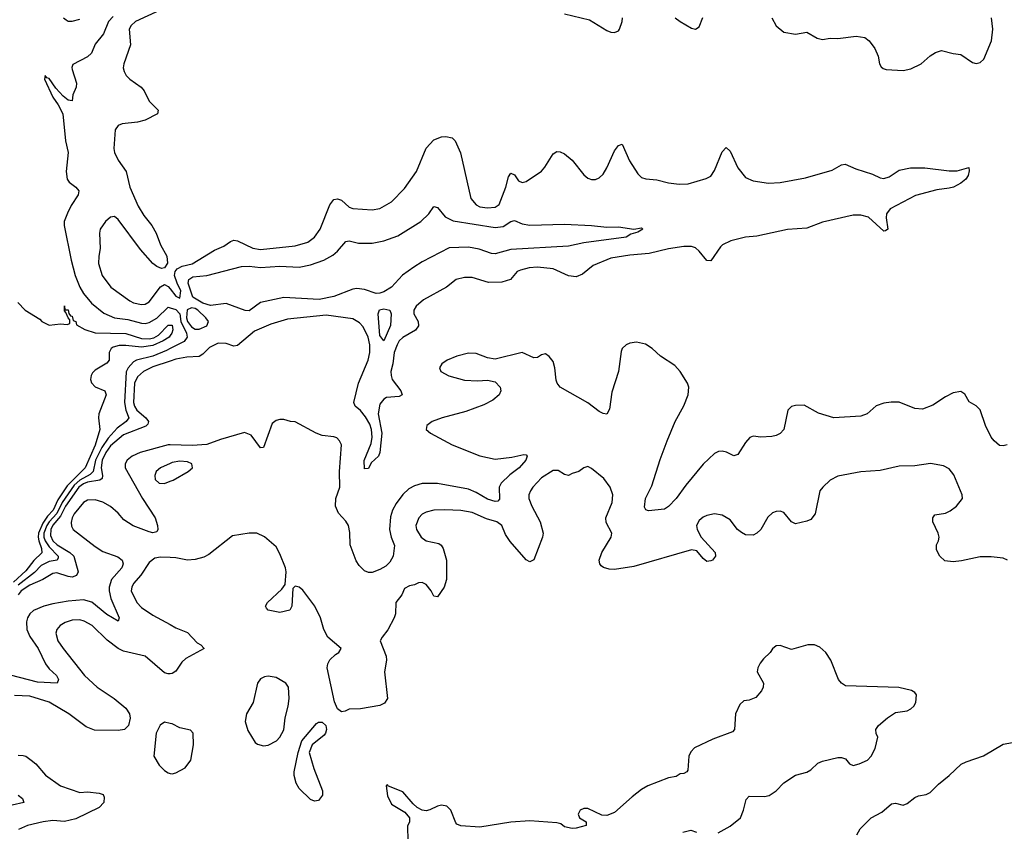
# Model space of a CAD drawing. Header units: inches. Extents: x 1694797 to 1849917, y 907313 to 1017959.
# Tile 540 of 656: x 1779218 to 1784336, y 1004540 to 1008760. Entities that reach past the tile are written whole.
import ezdxf

# ---------------------------------------------------------------- set-up
doc = ezdxf.new("R2010")
doc.units = ezdxf.units.IN
doc.header["$MEASUREMENT"] = 0
doc.layers.add('B7070', color=7, linetype='Continuous')
doc.layers.add('B7080', color=7, linetype='Continuous')

msp = doc.modelspace()

# ---------------------------------------------------------------- linework, layer by layer
at = {"layer": 'B7070', "color": 5}
for points, elevation in [([(1779990, 1008829.4), (1779819.7, 1008750), (1779796.6, 1008730), (1779786.7, 1008710), (1779792.9, 1008630), (1779759.3, 1008530), (1779755.5, 1008510), (1779760.5, 1008490), (1779770.5, 1008470), (1779790.5, 1008450), (1779848.5, 1008410), (1779864.9, 1008390), (1779890, 1008336.4), (1779938, 1008290), (1779934, 1008270), (1779870, 1008237.4), (1779830, 1008227.5), (1779750, 1008218.5), (1779729, 1008210), (1779713.2, 1008186.8), (1779706.8, 1008090), (1779710.2, 1008070), (1779729.3, 1008030), (1779771.5, 1007970), (1779790.8, 1007890), (1779833.9, 1007790), (1779862.6, 1007742.6), (1779904.8, 1007690), (1779927.1, 1007650), (1779948.7, 1007588.7), (1779982.4, 1007530), (1779985.1, 1007494.9), (1779970.4, 1007469.6), (1779954.2, 1007465.8), (1779930, 1007476.4), (1779910, 1007491.7), (1779845.7, 1007565.7), (1779730, 1007721), (1779710, 1007736.5), (1779690, 1007733.7), (1779663.8, 1007710), (1779636.1, 1007670), (1779632.6, 1007650), (1779636.1, 1007570), (1779628.2, 1007530), (1779627.3, 1007492.7), (1779646, 1007430), (1779691.8, 1007370), (1779790, 1007298.2), (1779810, 1007288.5), (1779850, 1007279.5), (1779870, 1007281.6), (1779890, 1007292.2), (1779950, 1007370.2), (1779970, 1007383.9), (1779990, 1007373.1), (1780000, 1007360.4)], 580), ([(1779703.6, 1008776.4), (1779679.5, 1008750), (1779653.1, 1008686.9), (1779610, 1008633.5), (1779590, 1008586.2), (1779570, 1008567.3), (1779493.5, 1008526.5), (1779488.1, 1008511.9), (1779490, 1008501), (1779513, 1008430), (1779511, 1008409), (1779494.6, 1008370), (1779490, 1008338), (1779470, 1008342), (1779443.1, 1008363.1), (1779404.6, 1008404.6), (1779370, 1008453.5), (1779358.3, 1008458.3), (1779350, 1008469.3), (1779346.8, 1008450), (1779390, 1008357.4), (1779417.8, 1008317.8), (1779442, 1008270), (1779455.6, 1008130), (1779468.8, 1008070), (1779458.3, 1007970), (1779464.2, 1007930), (1779474.4, 1007914.4), (1779510, 1007888.5), (1779525.7, 1007870), (1779521.2, 1007850), (1779485.5, 1007794.5), (1779466.4, 1007753.6), (1779449.6, 1007710), (1779449.6, 1007690), (1779484.4, 1007510), (1779505.7, 1007430), (1779530.1, 1007370), (1779550, 1007336.3), (1779590, 1007286.4), (1779654.7, 1007234.7), (1779710, 1007209.2), (1779780.5, 1007200.5), (1779850, 1007181.5), (1779870, 1007181), (1779890, 1007185.1), (1779930, 1007207.6), (1779990, 1007264.7), (1780000, 1007261.7)], 560), ([(1779445.9, 1008770), (1779458.6, 1008758.6), (1779470, 1008752.8), (1779490, 1008752.7), (1779530, 1008762.8)], 560), ([(1779208.7, 1007290), (1779246.4, 1007250), (1779322.2, 1007202.2), (1779332.7, 1007190), (1779370, 1007172.4), (1779430, 1007179.3), (1779464, 1007176), (1779479, 1007181), (1779479, 1007199), (1779468.7, 1007210), (1779458, 1007238), (1779450, 1007246), (1779450, 1007272), (1779451.6, 1007251.6), (1779470, 1007250.8), (1779473.2, 1007233.2), (1779481, 1007221), (1779490, 1007218), (1779496, 1007196), (1779510, 1007190.7), (1779513.2, 1007173.2), (1779556.4, 1007150), (1779610, 1007131.4), (1779770, 1007129.1), (1779850, 1007102.9), (1779890, 1007100.4), (1779914.1, 1007105.9), (1779939.9, 1007120.1), (1779990, 1007172), (1780000, 1007171.6)], 540), ([(1780000, 1007117.5), (1779994.5, 1007110), (1779964.2, 1007090), (1779910, 1007066.4), (1779850, 1007056.7), (1779770, 1007066), (1779734.3, 1007065.7), (1779703, 1007057), (1779693.2, 1007050), (1779683.2, 1007030), (1779682.2, 1006990), (1779670, 1006974.8), (1779610, 1006938.5), (1779596.1, 1006923.9), (1779588.3, 1006910), (1779585.6, 1006890), (1779591.6, 1006871.6), (1779610, 1006851.4), (1779660.5, 1006830), (1779666.4, 1006810), (1779629.2, 1006710), (1779627.3, 1006690), (1779634.1, 1006630), (1779610, 1006548.5), (1779557.6, 1006430), (1779464.4, 1006335.6), (1779416, 1006264), (1779391.5, 1006210), (1779362.1, 1006177.9), (1779338.2, 1006141.8), (1779316, 1006090), (1779314.1, 1006070), (1779316.6, 1006050), (1779331.4, 1006010), (1779332.2, 1005987.8), (1779291.1, 1005948.9), (1779250, 1005895), (1779185.2, 1005834.8)], 540), ([(1780000, 1007050.4), (1779979.9, 1007040.1), (1779910, 1007011), (1779824.6, 1006990), (1779810, 1006981.1), (1779781.8, 1006950), (1779771, 1006929), (1779763, 1006770), (1779769.2, 1006729.2), (1779785.4, 1006690), (1779770.2, 1006670), (1779723.6, 1006636.4), (1779676.6, 1006583.4), (1779644.6, 1006535.4), (1779611.9, 1006470), (1779598.9, 1006410), (1779583.9, 1006396.1), (1779530, 1006366.1), (1779501, 1006339), (1779438.4, 1006250), (1779410, 1006191.7), (1779370, 1006150), (1779358, 1006130), (1779343.7, 1006090), (1779343.8, 1006070), (1779350, 1006050.1), (1779370, 1006018.7), (1779418.3, 1005970), (1779418.2, 1005961.8), (1779412.4, 1005950), (1779370, 1005942.1), (1779330, 1005922.4), (1779294.5, 1005885.5), (1779210, 1005819.4)], 560), ([(1780000, 1006984.5), (1779910, 1006955.1), (1779861.3, 1006930), (1779830, 1006902.5), (1779814.5, 1006870), (1779809.8, 1006770), (1779814.7, 1006750), (1779826.9, 1006730), (1779872.9, 1006690), (1779887.8, 1006670), (1779882.8, 1006657.2), (1779872.8, 1006647.2), (1779758, 1006602), (1779690, 1006545), (1779665.2, 1006510), (1779646.1, 1006470), (1779641.1, 1006430), (1779647.9, 1006390), (1779645.9, 1006374.1), (1779634.5, 1006365.5), (1779570, 1006354.6), (1779550, 1006347), (1779525.7, 1006330), (1779455.2, 1006230), (1779430, 1006178.4), (1779390, 1006132.3), (1779378.9, 1006110), (1779377.3, 1006077.3), (1779389.6, 1006049.7), (1779412.7, 1006030), (1779478.8, 1005990), (1779498.3, 1005970), (1779520.9, 1005890), (1779512.8, 1005870), (1779490, 1005862.2), (1779470, 1005864.1), (1779410, 1005883.1), (1779390, 1005879.7), (1779337.5, 1005850), (1779270, 1005820.3), (1779225.2, 1005790), (1779210.3, 1005769.7)], 580), ([(1780000, 1006549.2), (1779990, 1006549.5), (1779843.6, 1006510), (1779802.7, 1006490), (1779776.8, 1006470), (1779765.5, 1006450), (1779766.5, 1006430), (1779856.6, 1006270), (1779921.3, 1006170), (1779934.3, 1006130), (1779934.8, 1006110), (1779930, 1006097.6), (1779910, 1006092.5), (1779890, 1006096.6), (1779807.8, 1006127.8), (1779759.4, 1006159.4), (1779730, 1006194), (1779690, 1006228.9), (1779650, 1006251.9), (1779610, 1006263.8), (1779570, 1006262.1), (1779550, 1006249.9), (1779501.4, 1006190), (1779490.7, 1006170), (1779485.8, 1006145.8), (1779486.7, 1006126.7), (1779494.8, 1006110), (1779610, 1006020.1), (1779650, 1005995), (1779727.3, 1005967.3), (1779750.1, 1005950), (1779755.4, 1005930), (1779747.8, 1005910), (1779695.5, 1005850), (1779681.8, 1005810), (1779681.8, 1005790), (1779690.8, 1005750.8), (1779735.3, 1005650), (1779730, 1005633.2), (1779670, 1005666.5), (1779592.2, 1005732.2), (1779550, 1005744.3), (1779470, 1005736.6), (1779390, 1005722.6), (1779342.6, 1005710), (1779290, 1005688.6), (1779270, 1005671.2), (1779258.3, 1005650), (1779252.3, 1005630), (1779254.1, 1005590), (1779270, 1005553), (1779313.6, 1005490), (1779351.9, 1005410), (1779370, 1005385.1), (1779409.3, 1005350), (1779419.7, 1005330), (1779412.2, 1005310), (1779310, 1005315), (1779170, 1005351.7)], 620), ([(1780000, 1006452.7), (1779948.9, 1006430), (1779926.7, 1006410), (1779919.2, 1006390), (1779922.6, 1006370), (1779942.4, 1006350), (1779970, 1006348.8), (1780000, 1006360.1)], 640), ([(1780000, 1005963.1), (1779950, 1005964.9), (1779919.4, 1005960.6), (1779890, 1005937.7), (1779848, 1005872), (1779810, 1005828.3), (1779799.8, 1005810), (1779797.5, 1005790), (1779827.1, 1005730), (1779850, 1005703.5), (1779910, 1005663), (1780000, 1005614.6)], 640), ([(1780000, 1005359.5), (1779990, 1005358.7), (1779970, 1005363.5), (1779869.9, 1005449.9), (1779757.3, 1005477.3), (1779729.9, 1005489.9), (1779673, 1005533), (1779593.8, 1005610), (1779553.4, 1005633.4), (1779530, 1005639.5), (1779490, 1005637.7), (1779454.2, 1005625.8), (1779427.4, 1005610), (1779410.3, 1005590), (1779404.7, 1005570), (1779416.5, 1005530), (1779443.9, 1005490), (1779553.8, 1005350), (1779620.7, 1005290), (1779707.9, 1005230), (1779770, 1005179.6), (1779788.3, 1005150), (1779791.7, 1005128.3), (1779782.8, 1005090), (1779762, 1005070), (1779730, 1005064.2), (1779606.4, 1005066.4), (1779562.6, 1005082.6), (1779472.5, 1005150), (1779370, 1005212.1), (1779270, 1005242.5), (1779190, 1005246.3)], 640), ([(1780000, 1005100.9), (1779970, 1005107.6), (1779948.2, 1005091.8), (1779926.9, 1005050), (1779915.5, 1004930), (1779943.4, 1004883.4), (1779970, 1004856.3), (1779990, 1004844), (1780000, 1004841.4)], 660), ([(1779210, 1004935.2), (1779234.9, 1004934.9), (1779250, 1004930.2), (1779277.4, 1004910), (1779302, 1004890), (1779351.6, 1004831.5), (1779430, 1004777), (1779530, 1004742.3), (1779570, 1004745), (1779630, 1004738.8), (1779650.9, 1004730.9), (1779657.5, 1004717.5), (1779655, 1004690), (1779630, 1004663.5), (1779510, 1004604.5), (1779450, 1004591.4), (1779390, 1004595.7), (1779338.8, 1004590), (1779257.3, 1004570), (1779210.7, 1004550)], 640), ([(1779210, 1004727.7), (1779233, 1004710), (1779238.8, 1004690), (1779118.1, 1004661.9)], 620)]:
    msp.add_lwpolyline(points, dxfattribs=dict(at, elevation=elevation))
at = {"layer": 'B7080', "color": 5}
for points, elevation in [([(1782050.3, 1008790.3), (1782179, 1008759), (1782270, 1008704.4), (1782290, 1008694.9), (1782310, 1008692.7), (1782330, 1008702), (1782335.1, 1008710), (1782349.7, 1008750), (1782351.6, 1008770)], 620), ([(1782625.5, 1008770), (1782650.3, 1008750.3), (1782710, 1008715.5), (1782730, 1008710.7), (1782750, 1008722.8), (1782768.6, 1008771.4)], 620), ([(1783127.6, 1008770), (1783150, 1008728), (1783190, 1008694.4), (1783250, 1008685.3), (1783310, 1008694.4), (1783363.4, 1008663.4), (1783390, 1008657.4), (1783430, 1008663.6), (1783470, 1008661.7), (1783564.9, 1008675.1), (1783610, 1008667.4), (1783633.1, 1008650), (1783662.3, 1008610), (1783680.3, 1008570), (1783687.6, 1008530), (1783694.9, 1008514.9), (1783706, 1008506), (1783721.6, 1008501.6), (1783810, 1008495.4), (1783850, 1008505), (1783903.5, 1008530), (1783950, 1008571.7), (1783978.4, 1008590), (1784010, 1008599.6), (1784070, 1008583.7), (1784110, 1008578.7), (1784170, 1008538), (1784190, 1008531.4), (1784210, 1008536.9), (1784230, 1008554.3), (1784269.9, 1008650.1), (1784276.6, 1008710), (1784268.4, 1008770)], 620), ([(1780000, 1007360.4), (1780030, 1007322), (1780050, 1007311.8), (1780055.2, 1007350), (1780035.4, 1007390), (1780023.1, 1007430), (1780026.6, 1007450), (1780035.5, 1007464.5), (1780061.4, 1007478.6), (1780114.7, 1007490), (1780230, 1007561), (1780278.4, 1007581.6), (1780313, 1007607), (1780330, 1007612.8), (1780350, 1007610.1), (1780430, 1007571.4), (1780470, 1007565.2), (1780650, 1007583.5), (1780716.1, 1007603.9), (1780749.8, 1007630), (1780779.8, 1007670), (1780830, 1007798), (1780850, 1007824.4), (1780870, 1007829.1), (1780890, 1007820.8), (1780930, 1007784.9), (1780950, 1007777.8), (1781050, 1007771.2), (1781090, 1007779.1), (1781150, 1007812.8), (1781218.5, 1007881.5), (1781279.8, 1007970), (1781330, 1008092.4), (1781370, 1008134.9), (1781410, 1008150.3), (1781432.2, 1008152.2), (1781466.4, 1008146.4), (1781482, 1008130), (1781508.2, 1008068.2), (1781562.8, 1007830), (1781590, 1007797.4), (1781610, 1007787.5), (1781650, 1007781), (1781690, 1007784.8), (1781710, 1007799.7), (1781743.9, 1007890), (1781757.7, 1007942.3), (1781770, 1007962), (1781790, 1007953.4), (1781810, 1007921.3), (1781830, 1007913.7), (1781850, 1007918.7), (1781930, 1007972), (1781947.3, 1007992.7), (1781990, 1008063.1), (1782010, 1008074.3), (1782027, 1008073), (1782050, 1008062.3), (1782089.4, 1008029.4), (1782150, 1007953.7), (1782170, 1007935.3), (1782190, 1007928.5), (1782210, 1007928.7), (1782230, 1007937.6), (1782250, 1007957.1), (1782269.7, 1007990), (1782310, 1008078.7), (1782330, 1008105.3), (1782350, 1008112.4), (1782387, 1008027), (1782430, 1007958.7), (1782450, 1007939.6), (1782472.4, 1007932.4), (1782530, 1007927.2), (1782590, 1007911.6), (1782645.5, 1007905.5), (1782692.6, 1007907.4), (1782786.1, 1007933.9), (1782810, 1007946.5), (1782830, 1007976.4), (1782870, 1008072.7), (1782890, 1008095.5), (1782910, 1008076.4), (1782950.2, 1007990), (1782990, 1007940.2), (1783030, 1007922.6), (1783109.5, 1007909.4), (1783170, 1007913.4), (1783302.5, 1007937.5), (1783441.6, 1007978.4), (1783490, 1008005.3), (1783508.1, 1008008.1), (1783564.6, 1007984.6), (1783650, 1007957.3), (1783690, 1007937.7), (1783710, 1007933.7), (1783737.6, 1007942.4), (1783790, 1007977.8), (1783848.7, 1007990), (1783922, 1007990), (1784050, 1007973.4), (1784090, 1007974.9), (1784150.9, 1007990.9), (1784153.4, 1007973.4), (1784147.7, 1007950), (1784135.8, 1007930), (1784110.3, 1007910), (1784071.6, 1007890), (1784050, 1007884), (1783985.3, 1007874.7), (1783873.4, 1007846.6), (1783742.7, 1007777.3), (1783723.2, 1007750), (1783721.7, 1007730), (1783731.1, 1007670), (1783717.5, 1007662.5), (1783710, 1007661.2), (1783630, 1007732.8), (1783590, 1007744.5), (1783550, 1007744.4), (1783390, 1007707.5), (1783310, 1007675.9), (1783208.7, 1007668.7), (1783050, 1007635.2), (1782990, 1007628.4), (1782914, 1007610), (1782871.5, 1007590), (1782860.4, 1007579.6), (1782810, 1007506), (1782790, 1007507.1), (1782750, 1007555.8), (1782730, 1007573.3), (1782710, 1007579.9), (1782670, 1007580.7), (1782590, 1007569.3), (1782490, 1007543.7), (1782390, 1007536.2), (1782290, 1007520.6), (1782198.8, 1007481.2), (1782143.5, 1007436.5), (1782110, 1007422.4), (1782070, 1007428.4), (1781990, 1007464.7), (1781910, 1007472.5), (1781866, 1007470), (1781821.5, 1007458.5), (1781803.7, 1007450), (1781768.5, 1007410), (1781724.6, 1007395.4), (1781654.4, 1007394.4), (1781570, 1007419.5), (1781530, 1007419.5), (1781486, 1007410), (1781435.5, 1007370), (1781317.2, 1007302.8), (1781279.3, 1007270), (1781266.3, 1007250), (1781266.1, 1007230), (1781289.5, 1007190), (1781291.3, 1007168.7), (1781274.3, 1007145.7), (1781210, 1007108.4), (1781190.4, 1007089.7), (1781179.3, 1007070), (1781164.9, 1007030), (1781158, 1006970), (1781147.1, 1006930), (1781147.9, 1006910), (1781154, 1006890), (1781198, 1006830), (1781206.5, 1006810), (1781190, 1006800.9), (1781124.8, 1006795.2), (1781110, 1006787.4), (1781090, 1006760.3), (1781081.5, 1006710), (1781099.7, 1006610), (1781090.2, 1006509.8), (1781083.1, 1006490), (1781043.9, 1006456.1), (1781030, 1006426), (1781010, 1006425.1), (1781008.5, 1006468.5), (1781044, 1006556), (1781049.1, 1006590), (1781046.3, 1006630), (1781037.1, 1006657.1), (1781015, 1006695), (1780990, 1006727.2), (1780961.6, 1006750), (1780954.3, 1006770), (1780978.5, 1006870), (1781028.7, 1006990), (1781036.9, 1007030), (1781037.9, 1007070), (1781029.7, 1007110), (1781002.2, 1007162.2), (1780984.2, 1007184.2), (1780950, 1007204.7), (1780810, 1007223), (1780610, 1007202.6), (1780523.1, 1007176.9), (1780438.9, 1007141.1), (1780350, 1007066.1), (1780330, 1007062.5), (1780290, 1007077), (1780250, 1007078.8), (1780204.6, 1007055.4), (1780170, 1007020.4), (1780150.9, 1007009.1), (1780086, 1007006), (1780030, 1006994.3), (1780000, 1006984.5)], 580), ([(1780000, 1007261.7), (1780030, 1007252.5), (1780050.4, 1007230.4), (1780055, 1007190), (1780083.8, 1007130), (1780087.9, 1007110), (1780072.4, 1007087.6), (1780000, 1007050.4)], 560), ([(1780000, 1007171.6), (1780010, 1007171.1), (1780013.3, 1007146.7), (1780009.2, 1007130), (1780000, 1007117.5)], 540), ([(1784351.3, 1006548.7), (1784330, 1006543.9), (1784310, 1006546.6), (1784282.7, 1006570), (1784267.6, 1006590), (1784237.2, 1006650), (1784210, 1006731.8), (1784190, 1006751.6), (1784153.4, 1006773.4), (1784130, 1006813.2), (1784110, 1006826), (1784070, 1006819.5), (1784030, 1006799.5), (1783964.8, 1006755.2), (1783910, 1006734.7), (1783870, 1006738.7), (1783790, 1006771.6), (1783748.1, 1006771.9), (1783710, 1006767), (1783670, 1006751.8), (1783622.8, 1006710), (1783590, 1006698.4), (1783450, 1006689.6), (1783370, 1006714.7), (1783295.3, 1006755.3), (1783250, 1006754), (1783230, 1006749.3), (1783210.4, 1006729.6), (1783190.4, 1006630), (1783170, 1006609.2), (1783150, 1006598), (1783126.7, 1006593.3), (1783070, 1006589.7), (1783030, 1006594.3), (1783012.8, 1006587.2), (1782990, 1006561.6), (1782950, 1006498.4), (1782930, 1006491.6), (1782891.6, 1006511.6), (1782870, 1006516.8), (1782850, 1006515.6), (1782830, 1006505.3), (1782770, 1006449.8), (1782679.7, 1006340.3), (1782630, 1006270.9), (1782590, 1006228.3), (1782570, 1006214.3), (1782486.2, 1006206.2), (1782472, 1006212), (1782465.8, 1006225.8), (1782471.2, 1006270), (1782504.2, 1006335.8), (1782546.4, 1006473.6), (1782583.4, 1006570), (1782625.4, 1006670), (1782670, 1006753.1), (1782692.2, 1006810), (1782695.4, 1006850), (1782689.8, 1006870), (1782650, 1006931.6), (1782622.8, 1006962.8), (1782549.4, 1007010), (1782504.5, 1007050), (1782470, 1007073.5), (1782423.3, 1007083.3), (1782390, 1007078), (1782370, 1007069.6), (1782349.3, 1007050.7), (1782344.5, 1007035.5), (1782330.2, 1006930), (1782296.1, 1006823.9), (1782284.3, 1006735.7), (1782270, 1006709.7), (1782250, 1006712.2), (1782230, 1006723.5), (1782170, 1006767.3), (1782026.4, 1006850), (1782011.6, 1006870), (1782006.5, 1006886.5), (1781999.8, 1006950), (1781990, 1006982), (1781970, 1007008), (1781950, 1007022.6), (1781930, 1007018.3), (1781910, 1007003.8), (1781890, 1007001.6), (1781830, 1007029), (1781690, 1006995.7), (1781650, 1007001.8), (1781590, 1007024), (1781550, 1007026.8), (1781490, 1007009.8), (1781440.3, 1006990), (1781411.7, 1006970), (1781400.3, 1006950), (1781407.4, 1006930), (1781447.7, 1006907.7), (1781530, 1006885.8), (1781597.3, 1006882.7), (1781650, 1006886), (1781690, 1006876.8), (1781715.8, 1006850), (1781718.7, 1006830), (1781709.4, 1006810), (1781677.5, 1006782.5), (1781630, 1006756.9), (1781537.1, 1006722.9), (1781414.4, 1006690), (1781362, 1006670), (1781333.4, 1006650), (1781330.3, 1006630), (1781352.9, 1006610), (1781465, 1006550), (1781610, 1006491.6), (1781690, 1006475.5), (1781775, 1006485), (1781838.5, 1006498.5), (1781850, 1006497.1), (1781855.3, 1006490), (1781848.7, 1006470), (1781814.7, 1006430), (1781766.1, 1006393.9), (1781720.9, 1006350), (1781710.1, 1006330), (1781712.5, 1006267.5), (1781703, 1006257), (1781690, 1006254.5), (1781650, 1006267.1), (1781590, 1006301.9), (1781550, 1006318.4), (1781390, 1006348.1), (1781310, 1006347.7), (1781270, 1006337), (1781239.8, 1006320.2), (1781210, 1006291.9), (1781175.3, 1006244.7), (1781156.2, 1006210), (1781145, 1006175), (1781140.1, 1006110), (1781149.1, 1006070), (1781166.5, 1006026.5), (1781158.3, 1005970), (1781140.9, 1005939.1), (1781121.2, 1005918.8), (1781090, 1005900.8), (1781050, 1005885.9), (1781030, 1005885.8), (1781010, 1005894.5), (1780981.7, 1005921.7), (1780966.6, 1005946.6), (1780936.1, 1006030), (1780934.3, 1006094.3), (1780927.3, 1006130), (1780913.4, 1006153.4), (1780874.2, 1006194.2), (1780858.4, 1006230), (1780860.2, 1006270), (1780881.5, 1006330), (1780880.4, 1006410), (1780889.7, 1006549.7), (1780880.5, 1006570), (1780865.3, 1006585.3), (1780850, 1006591.8), (1780790, 1006597.6), (1780759, 1006610), (1780650, 1006669.4), (1780626, 1006670), (1780590, 1006681.2), (1780570, 1006680.9), (1780550, 1006676), (1780530, 1006661.2), (1780484.9, 1006535.1), (1780470, 1006533.3), (1780420, 1006600), (1780385.8, 1006614.2), (1780262.2, 1006577.8), (1780190, 1006550.9), (1780113.7, 1006546.3), (1780000, 1006549.2)], 620), ([(1780000, 1006360.1), (1780014.5, 1006365.5), (1780093.7, 1006410), (1780115.6, 1006430), (1780113.1, 1006450), (1780090, 1006460.5), (1780050, 1006464), (1780010, 1006457.2), (1780000, 1006452.7)], 640), ([(1784351.8, 1005950), (1784330, 1005960.5), (1784268, 1005968), (1784210, 1005966.4), (1784113.7, 1005946.3), (1784070, 1005942), (1784026.2, 1005946.2), (1784001.2, 1005970), (1783984.1, 1006004.1), (1783982.7, 1006030), (1783993.2, 1006050), (1783997.2, 1006070), (1783992.7, 1006090), (1783964, 1006150), (1783964, 1006170), (1783974, 1006186), (1784030, 1006194.3), (1784053.8, 1006206.2), (1784087, 1006230), (1784119.3, 1006270), (1784116, 1006290), (1784073.1, 1006393.1), (1784050, 1006424), (1784020.2, 1006440.2), (1783951.9, 1006451.9), (1783870, 1006440.7), (1783790, 1006437.8), (1783690, 1006416.8), (1783590, 1006409.8), (1783470, 1006386.2), (1783430, 1006365.4), (1783391.8, 1006330), (1783377.4, 1006310), (1783352, 1006190), (1783330, 1006162), (1783310, 1006151.8), (1783250, 1006139.6), (1783229.4, 1006150), (1783190, 1006198), (1783170, 1006204.5), (1783150, 1006202.9), (1783130, 1006195.6), (1783105.8, 1006174.2), (1783070, 1006109.4), (1783050.2, 1006089.8), (1783030, 1006080.5), (1782990, 1006082.4), (1782970, 1006093.3), (1782948.9, 1006108.9), (1782910, 1006158.7), (1782870, 1006183.5), (1782830, 1006191.1), (1782790, 1006182), (1782770, 1006172.8), (1782750, 1006155.6), (1782736.5, 1006130), (1782738.9, 1006110), (1782760.3, 1006070), (1782832.4, 1005990), (1782834, 1005970), (1782819.3, 1005950), (1782810, 1005945.6), (1782790, 1005943.7), (1782770, 1005959.2), (1782738.1, 1005998.1), (1782710, 1006003.4), (1782410, 1005916.1), (1782310, 1005900.7), (1782282.3, 1005902.3), (1782251.7, 1005911.7), (1782240.8, 1005920.8), (1782233.7, 1005930), (1782229.8, 1005950), (1782244, 1005990), (1782292.5, 1006070), (1782294.8, 1006090), (1782265.6, 1006145.6), (1782264.6, 1006170), (1782297.6, 1006250), (1782300.5, 1006290), (1782286.6, 1006330), (1782253.7, 1006373.7), (1782190, 1006427), (1782170, 1006436), (1782150, 1006429.2), (1782124.7, 1006410), (1782090, 1006400.9), (1782070, 1006389.4), (1782050, 1006395.1), (1782016.4, 1006416.4), (1781990, 1006415.6), (1781930, 1006378), (1781885.3, 1006330), (1781872.8, 1006310), (1781864.4, 1006290), (1781863.6, 1006270), (1781879.7, 1006230), (1781922.6, 1006150), (1781938.4, 1006090), (1781935, 1006070), (1781890, 1005952), (1781870, 1005941.3), (1781850, 1005951.2), (1781767.2, 1006047.2), (1781743.1, 1006083.1), (1781723.4, 1006130), (1781698.5, 1006150), (1781644.4, 1006164.4), (1781570, 1006196.8), (1781510, 1006208.2), (1781427.8, 1006212.2), (1781370, 1006209.8), (1781330, 1006199.3), (1781310, 1006188.4), (1781292.8, 1006170), (1781277.2, 1006130), (1781280.2, 1006110), (1781303.9, 1006070), (1781330.1, 1006050.1), (1781395.9, 1006035.9), (1781407.7, 1006027.7), (1781419.3, 1006010), (1781436.3, 1005950), (1781436.3, 1005850), (1781423.6, 1005810), (1781390, 1005759.3), (1781370, 1005762), (1781356.9, 1005790), (1781330, 1005823.6), (1781310, 1005833.6), (1781290, 1005832.3), (1781270, 1005822), (1781243.5, 1005816.5), (1781218, 1005802), (1781204.7, 1005770), (1781172, 1005730), (1781171.1, 1005671.1), (1781164.7, 1005650), (1781132, 1005588), (1781101, 1005550), (1781091, 1005530), (1781122.8, 1005450), (1781124, 1005430), (1781113.1, 1005370), (1781128.9, 1005231.1), (1781114.3, 1005205.7), (1781090, 1005194.5), (1780990, 1005176.8), (1780930, 1005175.8), (1780910, 1005164.7), (1780890, 1005162), (1780870, 1005176), (1780853.5, 1005213.5), (1780816, 1005390), (1780818.5, 1005410), (1780829.2, 1005430.8), (1780859.8, 1005460.2), (1780877, 1005470), (1780889.2, 1005490), (1780819.5, 1005550), (1780798.4, 1005590), (1780780.7, 1005650), (1780752.3, 1005710), (1780690, 1005794), (1780670, 1005808.7), (1780650, 1005815.3), (1780638, 1005802), (1780633, 1005710), (1780621, 1005690), (1780570, 1005677), (1780510, 1005689.3), (1780500.2, 1005700.2), (1780495.3, 1005710), (1780505.2, 1005730), (1780580.1, 1005799.9), (1780597.2, 1005822.8), (1780602.4, 1005890), (1780599.7, 1005910), (1780570, 1005982.7), (1780550, 1006019.3), (1780490, 1006071.8), (1780450, 1006089.6), (1780410, 1006089.6), (1780324.4, 1006075.6), (1780200.9, 1005979.1), (1780174.9, 1005965.1), (1780130, 1005952.9), (1780090, 1005950.6), (1780030, 1005962), (1780000, 1005963.1)], 640), ([(1780000, 1005614.6), (1780030, 1005598.5), (1780090, 1005574.4), (1780140.6, 1005520.6), (1780159.3, 1005510), (1780177.3, 1005490), (1780080.6, 1005439.4), (1780060.4, 1005419.5), (1780030, 1005373.3), (1780010, 1005360.4), (1780000, 1005359.5)], 640), ([(1782847.5, 1004532.5), (1782910, 1004567.3), (1782964, 1004610), (1782980.7, 1004650), (1782993.8, 1004706.2), (1783010, 1004722), (1783090, 1004721.3), (1783114.3, 1004725.7), (1783149.5, 1004750), (1783190, 1004792.4), (1783250, 1004832), (1783310, 1004848.2), (1783330, 1004860.4), (1783366.3, 1004893.7), (1783390, 1004904.7), (1783470, 1004923.7), (1783490, 1004924.4), (1783510, 1004917.3), (1783530.5, 1004890.5), (1783550, 1004883), (1783582, 1004890), (1783624, 1004910), (1783643.7, 1004930), (1783664, 1004970), (1783678, 1005030), (1783668.9, 1005048.9), (1783668.7, 1005070), (1783682, 1005090), (1783729, 1005130), (1783770, 1005157.3), (1783830, 1005166), (1783850, 1005176.3), (1783866, 1005190), (1783875.1, 1005210), (1783879, 1005250), (1783870, 1005262), (1783852.5, 1005272.5), (1783787, 1005287), (1783510, 1005296), (1783489.6, 1005309.6), (1783473.2, 1005330), (1783434, 1005430), (1783408.7, 1005470), (1783376.9, 1005496.9), (1783349.6, 1005509.6), (1783314, 1005510), (1783230, 1005486), (1783170, 1005506), (1783150, 1005504), (1783130.6, 1005489.4), (1783118.8, 1005470), (1783083.9, 1005436.1), (1783066.1, 1005413.9), (1783054.9, 1005390), (1783050.5, 1005370), (1783084, 1005310), (1783083, 1005290), (1783073, 1005270), (1783044.2, 1005235.8), (1783010, 1005222), (1782982, 1005218), (1782960.3, 1005199.7), (1782938.4, 1005150), (1782933.4, 1005070), (1782922.8, 1005057.2), (1782820.7, 1005019.3), (1782725.3, 1004974.7), (1782706.1, 1004953.9), (1782695.9, 1004930), (1782690, 1004858), (1782684.7, 1004850), (1782670, 1004841.2), (1782650, 1004839), (1782630, 1004825.2), (1782590, 1004817.2), (1782482.8, 1004777.2), (1782450, 1004758), (1782401.2, 1004718.8), (1782310, 1004637), (1782270, 1004622.7), (1782244, 1004624), (1782170, 1004658), (1782150, 1004659.3), (1782131.3, 1004650), (1782120.7, 1004630), (1782126.8, 1004610), (1782162, 1004590), (1782162, 1004570), (1782110, 1004557.2), (1782090, 1004554), (1782050, 1004564), (1782030, 1004579), (1782010, 1004584), (1781870, 1004594.2), (1781770, 1004587.1), (1781610, 1004560.9), (1781510, 1004569), (1781490, 1004577.2), (1781484.4, 1004584.4), (1781458, 1004650), (1781438, 1004670), (1781410, 1004675.5), (1781389.4, 1004670.6), (1781350, 1004651.1), (1781330, 1004647.3), (1781309.6, 1004649.6), (1781283.3, 1004663.3), (1781262.5, 1004682.5), (1781210, 1004744.7), (1781135.1, 1004775.1), (1781130, 1004782), (1781122.8, 1004777.2), (1781130, 1004724.7), (1781150, 1004680.7), (1781219.8, 1004639.8), (1781244.7, 1004610), (1781244.7, 1004590), (1781234, 1004566), (1781235.5, 1004490)], 660), ([(1780000, 1004841.4), (1780010, 1004838.8), (1780030, 1004844.7), (1780077.2, 1004870), (1780107, 1004910), (1780120.5, 1004990), (1780119.3, 1005050), (1780106, 1005066), (1780050, 1005077.6), (1780010, 1005098.7), (1780000, 1005100.9)], 660), ([(1783570, 1004522), (1783587.2, 1004552.8), (1783644, 1004610), (1783699.7, 1004640.3), (1783750, 1004682.8), (1783770, 1004686), (1783810, 1004676), (1783830, 1004684.7), (1783870, 1004716), (1783890, 1004724.7), (1783930, 1004731), (1783950, 1004741), (1783994.2, 1004785.8), (1784050, 1004830.6), (1784111.3, 1004888.7), (1784138, 1004902), (1784228.2, 1004931.8), (1784330, 1004992.4), (1784378, 1005002)], 640), ([(1782664.8, 1004535.2), (1782706.4, 1004546.4), (1782735.9, 1004535.9)], 660)]:
    msp.add_lwpolyline(points, dxfattribs=dict(at, elevation=elevation))
for points, elevation in [([(1781690, 1007679.2), (1781730, 1007683.9), (1781770, 1007710.2), (1781790, 1007716), (1781830, 1007698), (1781870, 1007692.1), (1782050, 1007697.6), (1782190.2, 1007690.2), (1782270, 1007680.9), (1782330, 1007682.3), (1782409.6, 1007670.4), (1782450, 1007678), (1782456, 1007670), (1782430, 1007655.3), (1782394.9, 1007645.1), (1782370, 1007629.3), (1782150, 1007600.2), (1782070, 1007582.2), (1781770, 1007565.7), (1781690, 1007543.4), (1781670, 1007543.7), (1781606.6, 1007566.6), (1781550, 1007577.6), (1781450, 1007574.1), (1781310, 1007500.4), (1781267, 1007473), (1781208.3, 1007431.7), (1781150.3, 1007369.7), (1781110, 1007345.3), (1781090, 1007338.4), (1781070, 1007335.5), (1781010, 1007356.3), (1780970, 1007361.5), (1780950, 1007359), (1780850, 1007320.1), (1780774.2, 1007305.8), (1780590, 1007316.3), (1780470, 1007289.4), (1780410, 1007245.8), (1780390, 1007247.4), (1780290, 1007283.9), (1780210, 1007273.8), (1780170, 1007285.7), (1780117.3, 1007317.3), (1780094.1, 1007390), (1780097.5, 1007410), (1780117.6, 1007422.4), (1780190, 1007429.4), (1780370, 1007477.2), (1780410, 1007478.4), (1780470, 1007471.7), (1780570, 1007478.5), (1780670, 1007474), (1780730, 1007484.8), (1780799.1, 1007510), (1780844.8, 1007535.2), (1780870, 1007556.2), (1780913.5, 1007606.5), (1780930, 1007610.2), (1780978.7, 1007598.7), (1781050, 1007597.8), (1781110, 1007610.2), (1781183.1, 1007636.9), (1781302.2, 1007710), (1781343.9, 1007750), (1781370, 1007788.2), (1781390, 1007783.8), (1781430, 1007734.4), (1781470, 1007714.6)], 560), ([(1780110, 1007261.6), (1780088.5, 1007251.5), (1780084.1, 1007210), (1780090.1, 1007190), (1780110, 1007162.5), (1780130, 1007151), (1780150, 1007150.1), (1780190, 1007167.5), (1780198.8, 1007190), (1780185, 1007210), (1780143.3, 1007250), (1780130, 1007259.2)], 580), ([(1781110, 1007089.7), (1781090, 1007118), (1781081, 1007230), (1781088.3, 1007251.7), (1781110, 1007257.3), (1781140.9, 1007250), (1781149.1, 1007230), (1781144.3, 1007170)], 560), ([(1780510, 1005346.3), (1780490, 1005342.4), (1780470, 1005332), (1780454.4, 1005310), (1780431.4, 1005210), (1780396, 1005150), (1780388.8, 1005111.2), (1780403.9, 1005063.9), (1780442.3, 1005002.3), (1780453.7, 1004993.7), (1780484.8, 1004984.8), (1780510, 1004987.9), (1780552, 1005010), (1780570, 1005030.3), (1780590, 1005068.4), (1780597.3, 1005130), (1780614, 1005190), (1780618.2, 1005230), (1780614.5, 1005290), (1780600.9, 1005310), (1780550, 1005340.5)], 660), ([(1780750, 1004697), (1780730, 1004705.1), (1780670, 1004763), (1780654, 1004790), (1780644, 1004830), (1780644.4, 1004850), (1780665.5, 1004950), (1780684.2, 1005010), (1780760.2, 1005099.8), (1780770, 1005107.3), (1780790, 1005107.8), (1780809.5, 1005089.5), (1780813, 1005070), (1780807.3, 1005050), (1780800.4, 1005039.6), (1780738, 1004990), (1780722.9, 1004950), (1780747.2, 1004867.2), (1780792.4, 1004750), (1780792.3, 1004727.7), (1780770, 1004699.5)], 640)]:
    msp.add_lwpolyline(points, close=True, dxfattribs=dict(at, elevation=elevation))

doc.saveas('drawing.dxf')
